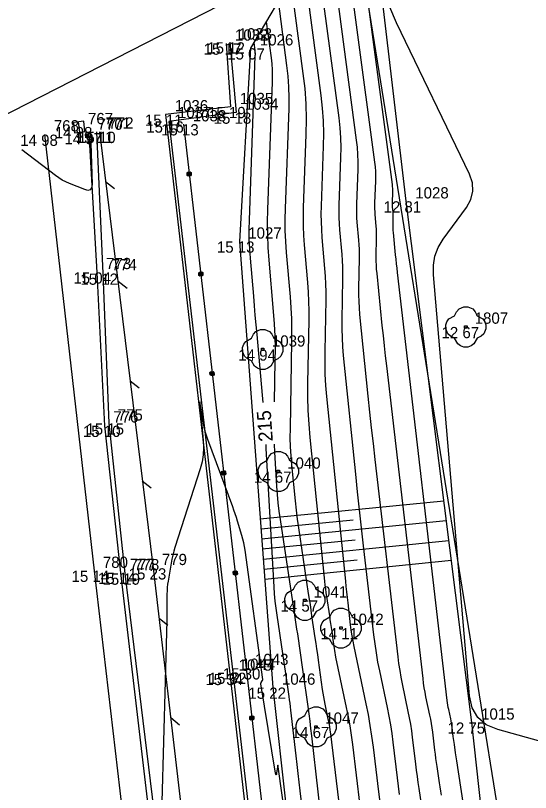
# Model space of a CAD drawing. Extents: x -711234 to -710007, y -1026313 to -1025448.
# Drawn here: x -710920.09 to -710907.27, y -1025756.99 to -1025737.64 of the extents above; entities that cross this region are included whole.
import ezdxf

# ---------------------------------------------------------------- set-up
doc = ezdxf.new("R2010")
doc.units = 0
for name, color, linetype in [('Ex_Contour Labels', 7, 'Continuous'), ('Ex_Major Contours', 7, 'Continuous'), ('Ex_Minor Contours', 7, 'Continuous'), ('Z_body', 7, 'Continuous'), ('Z_body_cisla', 7, 'Continuous'), ('Z_body_vysky_redukovane', 7, 'Continuous'), ('Z_chodnik', 7, 'Continuous'), ('Z_hrany_paty', 7, 'Continuous'), ('Z_katastr_hranice', 7, 'Continuous'), ('Z_komunikace', 7, 'Continuous'), ('Z_obruba', 7, 'Continuous'), ('Z_site_kanalizace_znaky', 7, 'Continuous'), ('Z_svodidla', 7, 'Continuous'), ('Z_svodidla_znacky', 7, 'Continuous'), ('Z_technicke_srafy', 7, 'Continuous'), ('Z_vdz25_plna', 7, 'Continuous'), ('Z_zabradli', 7, 'Continuous'), ('Z_zabradli_znaky', 7, 'Continuous'), ('Z_zelen_jednotliva', 7, 'Continuous')]:
    doc.layers.add(name, color=color, linetype=linetype)

# ---------------------------------------------------------------- blocks, each defined once
blk = doc.blocks.new('POINT_DISPLAY')
blk.add_line((0, 0), (0, 0))
blk = doc.blocks.new('Z24')
for p, q in [((-0.23, 0.38), (-0.17, 0.45)), ((-0.17, 0.45), (-0.05, 0.5)), ((-0.05, 0.5), (0.05, 0.5)), ((0.05, 0.5), (0.17, 0.45)), ((0.17, 0.45), (0.23, 0.38)), ((-0.47, 0.13), (-0.42, 0.2)), ((-0.42, 0.2), (-0.28, 0.28)), ((-0.28, 0.28), (-0.23, 0.38)), ((0.23, 0.38), (0.28, 0.28)), ((0.28, 0.28), (0.42, 0.2)), ((0.42, 0.2), (0.47, 0.13)), ((-0.5, 0.05), (-0.47, 0.13)), ((-0.5, -0.05), (-0.5, 0.05)), ((-0.03, -0.03), (-0.03, 0.03)), ((-0.03, 0.03), (0.03, 0.03)), ((0.03, 0.03), (0.03, -0.03)), ((0.47, 0.13), (0.5, 0.05)), ((0.5, 0.05), (0.5, -0.05)), ((-0.45, -0.17), (-0.5, -0.05)), ((-0.38, -0.23), (-0.45, -0.17)), ((0.03, -0.03), (-0.03, -0.03)), ((0.45, -0.17), (0.38, -0.23)), ((0.5, -0.05), (0.45, -0.17)), ((-0.28, -0.28), (-0.38, -0.23)), ((-0.2, -0.42), (-0.28, -0.28)), ((0.28, -0.28), (0.2, -0.42)), ((0.38, -0.23), (0.28, -0.28)), ((-0.13, -0.47), (-0.2, -0.42)), ((-0.05, -0.5), (-0.13, -0.47)), ((0.05, -0.5), (-0.05, -0.5)), ((0.13, -0.47), (0.05, -0.5)), ((0.2, -0.42), (0.13, -0.47))]:
    blk.add_line(p, q)
blk = doc.blocks.new('Z46260')
for p, q in [((0.13, 0.13), (-0.13, 0.13)), ((-0.13, 0.13), (-0.13, -0.13)), ((0.13, 0), (-0.13, 0)), ((0.13, -0.13), (0.13, 0.13)), ((-0.13, -0.13), (0.13, -0.13))]:
    blk.add_line(p, q)
blk = doc.blocks.new('Z529')
blk.add_line((0, 0), (0.2, 0.2))
blk = doc.blocks.new('Z530')
for p, q in [((-0.05, 0.03), (-0.03, 0.05)), ((-0.05, -0.03), (-0.05, 0.03)), ((-0.03, 0.05), (0.03, 0.05)), ((-0.03, -0.03), (-0.03, 0.03)), ((-0.03, 0.03), (0.03, 0.03)), ((-0.03, -0.03), (0.03, 0.03)), ((0.03, 0.05), (0.05, 0.03)), ((0.03, 0.03), (0.03, -0.03)), ((0.05, 0.03), (0.05, -0.03)), ((-0.03, -0.05), (-0.05, -0.03)), ((0.03, -0.03), (-0.03, -0.03)), ((0.03, -0.05), (-0.03, -0.05)), ((0.05, -0.03), (0.03, -0.05))]:
    blk.add_line(p, q)

msp = doc.modelspace()

# ---------------------------------------------------------------- linework, layer by layer
at = {"layer": 'Ex_Major Contours'}
for points in [[(-710907.452, -1025767.062), (-710909.105, -1025756.206), (-710909.121, -1025756.104), (-710909.136, -1025756.003), (-710909.167, -1025755.799), (-710909.175, -1025755.749), (-710909.182, -1025755.698), (-710909.189, -1025755.647), (-710909.195, -1025755.596), (-710909.222, -1025755.373), (-710909.229, -1025755.319), (-710909.238, -1025755.265), (-710909.247, -1025755.211), (-710909.258, -1025755.158), (-710909.306, -1025754.93), (-710909.317, -1025754.874), (-710909.327, -1025754.818), (-710909.335, -1025754.761), (-710909.342, -1025754.705), (-710910.582, -1025744.04), (-710910.594, -1025743.932), (-710910.606, -1025743.824), (-710910.618, -1025743.715), (-710910.629, -1025743.607), (-710910.686, -1025743.047), (-710910.69, -1025743.002), (-710910.692, -1025742.957), (-710910.693, -1025742.913), (-710910.693, -1025742.868), (-710910.69, -1025742.661), (-710910.689, -1025742.63), (-710910.69, -1025742.599), (-710910.692, -1025742.568), (-710910.694, -1025742.537), (-710910.705, -1025742.414), (-710910.707, -1025742.383), (-710910.708, -1025742.352), (-710910.708, -1025742.321), (-710910.708, -1025742.29), (-710910.699, -1025742.05), (-710910.698, -1025742), (-710910.7, -1025741.95), (-710910.703, -1025741.9), (-710910.709, -1025741.85), (-710911.731, -1025734.18)], [(-710912.943, -1025736.247), (-710912.491, -1025739.639), (-710912.456, -1025739.952), (-710912.434, -1025740.265), (-710912.426, -1025740.579), (-710912.43, -1025740.894), (-710912.485, -1025742.395), (-710912.489, -1025742.589), (-710912.487, -1025742.783), (-710912.479, -1025742.976), (-710912.465, -1025743.17), (-710912.398, -1025743.944), (-710912.384, -1025744.138), (-710912.375, -1025744.332), (-710912.37, -1025744.526), (-710912.371, -1025744.72), (-710912.395, -1025746.015), (-710912.395, -1025746.295), (-710912.388, -1025746.575), (-710912.372, -1025746.855), (-710912.348, -1025747.134), (-710911.881, -1025751.728), (-710911.867, -1025751.864), (-710911.852, -1025752), (-710911.837, -1025752.137), (-710911.821, -1025752.273), (-710911.758, -1025752.818), (-710911.741, -1025752.954), (-710911.72, -1025753.089), (-710911.696, -1025753.224), (-710911.67, -1025753.358), (-710911.369, -1025754.788), (-710911.315, -1025755.055), (-710911.268, -1025755.324), (-710911.226, -1025755.593), (-710911.19, -1025755.863), (-710911.055, -1025756.978), (-710911.024, -1025757.233)], [(-710913.93, -1025747.283), (-710913.946, -1025747.101), (-710914.081, -1025745.585), (-710914.102, -1025745.348), (-710914.123, -1025745.11), (-710914.144, -1025744.873), (-710914.164, -1025744.636), (-710914.246, -1025743.688), (-710914.263, -1025743.451), (-710914.273, -1025743.214), (-710914.275, -1025742.976), (-710914.27, -1025742.738), (-710914.123, -1025738.644), (-710914.122, -1025738.611), (-710914.123, -1025738.578), (-710914.125, -1025738.545), (-710914.129, -1025738.512), (-710914.155, -1025738.315)], [(-710918.229, -1025740.564), (-710918.19, -1025741.854), (-710918.199, -1025741.938), (-710918.233, -1025741.987), (-710918.29, -1025742.002), (-710918.372, -1025741.981), (-710918.749, -1025741.829), (-710918.841, -1025741.788), (-710918.93, -1025741.742), (-710919.016, -1025741.689), (-710919.098, -1025741.63), (-710919.937, -1025740.992)], [(-710912.363, -1025762.212), (-710913.005, -1025756.954), (-710913.032, -1025756.736), (-710913.058, -1025756.518), (-710913.083, -1025756.3), (-710913.109, -1025756.081), (-710913.238, -1025754.944), (-710913.248, -1025754.858), (-710913.259, -1025754.772), (-710913.27, -1025754.686), (-710913.282, -1025754.601), (-710913.338, -1025754.197), (-710913.345, -1025754.142), (-710913.353, -1025754.087), (-710913.361, -1025754.032), (-710913.37, -1025753.976), (-710913.403, -1025753.756), (-710913.411, -1025753.701), (-710913.419, -1025753.646), (-710913.428, -1025753.59), (-710913.436, -1025753.535), (-710913.58, -1025752.582), (-710913.605, -1025752.405), (-710913.626, -1025752.227), (-710913.642, -1025752.049), (-710913.654, -1025751.87), (-710913.849, -1025748.429), (-710913.855, -1025748.33)]]:
    msp.add_lwpolyline(points, dxfattribs=at)
at = {"layer": 'Ex_Minor Contours'}
for points in [[(-710912.034, -1025734.697), (-710911.154, -1025741.297), (-710911.141, -1025741.413), (-710911.133, -1025741.529), (-710911.13, -1025741.645), (-710911.132, -1025741.761), (-710911.152, -1025742.316), (-710911.153, -1025742.388), (-710911.153, -1025742.46), (-710911.15, -1025742.531), (-710911.145, -1025742.603), (-710911.12, -1025742.889), (-710911.115, -1025742.961), (-710911.111, -1025743.032), (-710911.11, -1025743.104), (-710911.11, -1025743.176), (-710911.119, -1025743.655), (-710911.119, -1025743.758), (-710911.116, -1025743.862), (-710911.11, -1025743.965), (-710911.101, -1025744.068), (-710910.969, -1025745.366), (-710910.943, -1025745.617), (-710910.917, -1025745.868), (-710910.889, -1025746.118), (-710910.86, -1025746.369), (-710909.955, -1025754.159), (-710909.94, -1025754.273), (-710909.923, -1025754.385), (-710909.904, -1025754.497), (-710909.882, -1025754.609), (-710909.785, -1025755.065), (-710909.764, -1025755.172), (-710909.745, -1025755.279), (-710909.728, -1025755.387), (-710909.714, -1025755.495), (-710909.66, -1025755.941), (-710909.647, -1025756.043), (-710909.634, -1025756.145), (-710909.62, -1025756.247), (-710909.604, -1025756.349), (-710909.542, -1025756.756), (-710909.527, -1025756.857), (-710909.511, -1025756.959), (-710909.496, -1025757.061)], [(-710909.948, -1025757.508), (-710910.042, -1025756.898), (-710910.064, -1025756.746), (-710910.086, -1025756.593), (-710910.106, -1025756.44), (-710910.125, -1025756.287), (-710910.206, -1025755.618), (-710910.228, -1025755.456), (-710910.253, -1025755.294), (-710910.281, -1025755.133), (-710910.313, -1025754.973), (-710910.457, -1025754.289), (-710910.491, -1025754.121), (-710910.52, -1025753.953), (-710910.546, -1025753.784), (-710910.567, -1025753.614), (-710911.139, -1025748.697), (-710911.184, -1025748.305), (-710911.227, -1025747.912), (-710911.269, -1025747.519), (-710911.31, -1025747.126), (-710911.517, -1025745.09), (-710911.531, -1025744.928), (-710911.54, -1025744.766), (-710911.544, -1025744.604), (-710911.544, -1025744.441), (-710911.53, -1025743.691), (-710911.53, -1025743.578), (-710911.532, -1025743.466), (-710911.538, -1025743.353), (-710911.546, -1025743.241), (-710911.585, -1025742.792), (-710911.593, -1025742.68), (-710911.597, -1025742.567), (-710911.598, -1025742.455), (-710911.596, -1025742.342), (-710911.565, -1025741.472), (-710911.562, -1025741.29), (-710911.567, -1025741.108), (-710911.58, -1025740.926), (-710911.6, -1025740.745), (-710912.337, -1025735.214)], [(-710912.64, -1025735.731), (-710912.045, -1025740.192), (-710912.018, -1025740.439), (-710912.001, -1025740.686), (-710911.994, -1025740.934), (-710911.998, -1025741.183), (-710912.04, -1025742.368), (-710912.044, -1025742.522), (-710912.042, -1025742.675), (-710912.036, -1025742.828), (-710912.025, -1025742.981), (-710911.972, -1025743.593), (-710911.961, -1025743.746), (-710911.953, -1025743.899), (-710911.95, -1025744.052), (-710911.951, -1025744.205), (-710911.969, -1025745.228), (-710911.97, -1025745.449), (-710911.964, -1025745.671), (-710911.951, -1025745.892), (-710911.932, -1025746.112), (-710911.632, -1025749.063), (-710911.586, -1025749.51), (-710911.538, -1025749.956), (-710911.489, -1025750.402), (-710911.438, -1025750.848), (-710911.18, -1025753.069), (-710911.151, -1025753.295), (-710911.117, -1025753.52), (-710911.077, -1025753.745), (-710911.033, -1025753.968), (-710910.841, -1025754.88), (-710910.798, -1025755.094), (-710910.76, -1025755.309), (-710910.727, -1025755.524), (-710910.698, -1025755.741), (-710910.59, -1025756.633), (-710910.565, -1025756.837), (-710910.538, -1025757.041)], [(-710913.246, -1025736.764), (-710912.937, -1025739.087), (-710912.894, -1025739.465), (-710912.868, -1025739.844), (-710912.858, -1025740.224), (-710912.863, -1025740.604), (-710912.929, -1025742.421), (-710912.934, -1025742.656), (-710912.931, -1025742.89), (-710912.922, -1025743.125), (-710912.905, -1025743.359), (-710912.824, -1025744.296), (-710912.807, -1025744.531), (-710912.796, -1025744.765), (-710912.791, -1025745), (-710912.792, -1025745.235), (-710912.82, -1025746.801), (-710912.821, -1025747.141), (-710912.812, -1025747.479), (-710912.793, -1025747.818), (-710912.763, -1025748.156), (-710912.4, -1025751.733), (-710912.389, -1025751.829), (-710912.378, -1025751.925), (-710912.365, -1025752.021), (-710912.351, -1025752.116), (-710912.279, -1025752.591), (-710912.271, -1025752.64), (-710912.264, -1025752.69), (-710912.256, -1025752.74), (-710912.249, -1025752.789), (-710912.219, -1025752.988), (-710912.212, -1025753.037), (-710912.205, -1025753.087), (-710912.198, -1025753.136), (-710912.191, -1025753.186), (-710912.16, -1025753.408), (-710912.152, -1025753.461), (-710912.143, -1025753.515), (-710912.133, -1025753.568), (-710912.123, -1025753.621), (-710911.857, -1025754.881), (-710911.812, -1025755.109), (-710911.771, -1025755.338), (-710911.736, -1025755.567), (-710911.705, -1025755.798), (-710911.521, -1025757.324)], [(-710911.986, -1025757.67), (-710912.244, -1025755.537), (-710912.256, -1025755.444), (-710912.271, -1025755.351), (-710912.287, -1025755.258), (-710912.305, -1025755.166), (-710912.383, -1025754.797), (-710912.402, -1025754.705), (-710912.419, -1025754.613), (-710912.434, -1025754.52), (-710912.448, -1025754.427), (-710912.549, -1025753.697), (-710912.568, -1025753.558), (-710912.588, -1025753.42), (-710912.608, -1025753.282), (-710912.629, -1025753.144), (-710912.712, -1025752.591), (-710912.732, -1025752.453), (-710912.753, -1025752.315), (-710912.774, -1025752.177), (-710912.795, -1025752.039), (-710913.009, -1025750.631), (-710913.041, -1025750.407), (-710913.071, -1025750.183), (-710913.098, -1025749.959), (-710913.122, -1025749.734), (-710913.214, -1025748.835), (-710913.233, -1025748.61), (-710913.246, -1025748.384), (-710913.252, -1025748.159), (-710913.251, -1025747.933), (-710913.212, -1025745.75), (-710913.211, -1025745.474), (-710913.217, -1025745.198), (-710913.23, -1025744.923), (-710913.25, -1025744.648), (-710913.345, -1025743.548), (-710913.365, -1025743.273), (-710913.376, -1025742.998), (-710913.379, -1025742.723), (-710913.373, -1025742.447), (-710913.283, -1025739.96), (-710913.279, -1025739.691), (-710913.287, -1025739.422), (-710913.305, -1025739.154), (-710913.335, -1025738.886), (-710913.549, -1025737.281)], [(-710906.357, -1025755.905), (-710908.088, -1025755.427), (-710908.372, -1025755.308), (-710908.584, -1025755.128), (-710908.722, -1025754.888), (-710908.787, -1025754.586), (-710909.69, -1025744.098), (-710909.69, -1025743.861), (-710909.649, -1025743.634), (-710909.567, -1025743.42), (-710909.443, -1025743.217), (-710908.867, -1025742.428), (-710908.754, -1025742.227), (-710908.704, -1025742.022), (-710908.716, -1025741.81), (-710908.791, -1025741.593), (-710910.605, -1025737.827), (-710910.774, -1025737.437)], [(-710913.852, -1025737.798), (-710913.732, -1025738.699), (-710913.715, -1025738.849), (-710913.705, -1025739), (-710913.701, -1025739.151), (-710913.703, -1025739.302), (-710913.817, -1025742.473), (-710913.824, -1025742.79), (-710913.821, -1025743.106), (-710913.808, -1025743.422), (-710913.786, -1025743.737), (-710913.675, -1025745.016), (-710913.652, -1025745.324), (-710913.638, -1025745.631), (-710913.631, -1025745.94), (-710913.633, -1025746.248), (-710913.651, -1025747.263)], [(-710913.248, -1025758.527), (-710913.553, -1025756.354), (-710913.558, -1025756.324), (-710913.564, -1025756.314), (-710913.569, -1025756.325), (-710913.574, -1025756.355), (-710913.594, -1025756.515), (-710913.599, -1025756.545), (-710913.604, -1025756.555), (-710913.61, -1025756.545), (-710913.617, -1025756.515), (-710913.984, -1025754.29), (-710913.984, -1025754.28), (-710913.983, -1025754.27), (-710913.98, -1025754.261), (-710913.975, -1025754.252), (-710913.95, -1025754.217), (-710913.945, -1025754.208), (-710913.941, -1025754.199), (-710913.94, -1025754.189), (-710913.94, -1025754.179), (-710914.375, -1025750.96), (-710914.389, -1025750.867), (-710914.408, -1025750.775), (-710914.43, -1025750.684), (-710914.455, -1025750.593), (-710914.566, -1025750.233), (-710914.594, -1025750.143), (-710914.624, -1025750.054), (-710914.654, -1025749.965), (-710914.686, -1025749.876), (-710915.306, -1025748.204), (-710915.34, -1025748.103), (-710915.37, -1025748.001), (-710915.395, -1025747.897), (-710915.415, -1025747.792), (-710915.485, -1025747.371), (-710915.499, -1025747.292), (-710915.506, -1025747.266), (-710915.507, -1025747.293), (-710915.5, -1025747.373), (-710915.42, -1025748.232), (-710915.412, -1025748.41), (-710915.422, -1025748.585), (-710915.45, -1025748.759), (-710915.496, -1025748.931), (-710916.124, -1025750.89), (-710916.153, -1025750.988), (-710916.179, -1025751.086), (-710916.201, -1025751.185), (-710916.22, -1025751.285), (-710916.295, -1025751.728), (-710916.307, -1025751.808), (-710916.316, -1025751.889), (-710916.321, -1025751.97), (-710916.324, -1025752.051), (-710916.325, -1025752.377), (-710916.326, -1025752.459), (-710916.327, -1025752.54), (-710916.328, -1025752.621), (-710916.33, -1025752.703), (-710916.451, -1025757.232)], [(-710913.651, -1025748.316), (-710913.642, -1025748.52), (-710913.594, -1025749.362), (-710913.58, -1025749.572), (-710913.561, -1025749.782), (-710913.536, -1025749.991), (-710913.507, -1025750.199), (-710913.147, -1025752.575), (-710913.129, -1025752.693), (-710913.112, -1025752.811), (-710913.094, -1025752.929), (-710913.076, -1025753.047), (-710913.006, -1025753.518), (-710912.988, -1025753.636), (-710912.971, -1025753.753), (-710912.954, -1025753.871), (-710912.937, -1025753.989), (-710912.818, -1025754.851), (-710912.793, -1025755.035), (-710912.769, -1025755.218), (-710912.747, -1025755.401), (-710912.725, -1025755.585), (-710912.407, -1025758.37)]]:
    msp.add_lwpolyline(points, dxfattribs=at)
at = {"layer": 'Z_chodnik'}
for p, q in [((-710914.85, -1025738.34), (-710914.74, -1025739.92)), ((-710914.74, -1025739.92), (-710916.36, -1025740.11)), ((-710916.36, -1025740.11), (-710914.76, -1025754.04)), ((-710914.76, -1025754.04), (-710913.27, -1025766.93))]:
    msp.add_line(p, q, dxfattribs=at)
at = {"layer": 'Z_hrany_paty'}
for p, q in [((-710911.38, -1025733.58), (-710914.24, -1025738.46)), ((-710910.37, -1025742.27), (-710911.38, -1025733.58)), ((-710914.24, -1025738.46), (-710914.52, -1025743.27)), ((-710908.73, -1025755.25), (-710910.37, -1025742.27)), ((-710914.52, -1025743.27), (-710913.69, -1025754.38)), ((-710913.69, -1025754.38), (-710912.23, -1025767.44)), ((-710906.9, -1025772.05), (-710908.73, -1025755.25))]:
    msp.add_line(p, q, dxfattribs=at)
at = {"layer": 'Z_katastr_hranice'}
msp.add_line((-710932.82, -1025746.51), (-710911.59, -1025735.63), dxfattribs=at)
msp.add_lwpolyline([(-710889, -1025970.31), (-710889.68, -1025960.38), (-710892.53, -1025890.03), (-710898.37, -1025828.05), (-710905.02, -1025776.43), (-710911.59, -1025735.63)], dxfattribs=at)
at = {"layer": 'Z_komunikace'}
for p, q in [((-710918.27, -1025740.57), (-710918.07, -1025744.04)), ((-710918.07, -1025744.04), (-710917.88, -1025747.86)), ((-710917.88, -1025747.86), (-710917.48, -1025751.52)), ((-710917.48, -1025751.52), (-710915.93, -1025764.78))]:
    msp.add_line(p, q, dxfattribs=at)
at = {"layer": 'Z_obruba'}
for p, q in [((-710914.76, -1025738.31), (-710914.6, -1025740.06)), ((-710914.6, -1025740.06), (-710916.28, -1025740.28)), ((-710916.28, -1025740.28), (-710914.68, -1025754.01)), ((-710918.08, -1025740.54), (-710917.92, -1025744.07)), ((-710917.92, -1025744.07), (-710917.77, -1025747.8)), ((-710917.77, -1025747.8), (-710917.37, -1025751.54)), ((-710917.37, -1025751.54), (-710915.76, -1025764.75)), ((-710914.68, -1025754.01), (-710913.2, -1025766.93))]:
    msp.add_line(p, q, dxfattribs=at)
at = {"layer": 'Z_svodidla'}
for p, q in [((-710918, -1025740.54), (-710916.67, -1025751.41)), ((-710916.67, -1025751.41), (-710915.1, -1025764.73))]:
    msp.add_line(p, q, dxfattribs=at)
at = {"layer": 'Z_technicke_srafy'}
for p, q in [((-710914, -1025750.18), (-710909.43, -1025749.73)), ((-710913.98, -1025750.43), (-710911.69, -1025750.2)), ((-710913.97, -1025750.68), (-710909.37, -1025750.22)), ((-710913.95, -1025750.93), (-710911.64, -1025750.7)), ((-710913.93, -1025751.18), (-710909.3, -1025750.72)), ((-710913.91, -1025751.43), (-710911.59, -1025751.2)), ((-710913.89, -1025751.68), (-710909.24, -1025751.21))]:
    msp.add_line(p, q, dxfattribs=at)
at = {"layer": 'Z_vdz25_plna'}
for p, q in [((-710919.37, -1025740.61), (-710918.14, -1025751.47)), ((-710918.14, -1025751.47), (-710916.55, -1025765.02))]:
    msp.add_line(p, q, dxfattribs=at)
at = {"layer": 'Z_zabradli'}
for p, q in [((-710915.91, -1025740.35), (-710914.35, -1025753.9)), ((-710914.35, -1025753.9), (-710912.85, -1025767.01))]:
    msp.add_line(p, q, dxfattribs=at)

# ---------------------------------------------------------------- block references
at = {"layer": 'Z_body'}
for p in [(-710914.85, -1025738.34), (-710914.76, -1025738.31), (-710914.24, -1025738.46), (-710914.74, -1025739.92), (-710916.36, -1025740.11), (-710914.6, -1025740.06), (-710918.51, -1025740.42), (-710916.28, -1025740.28), (-710915.91, -1025740.35), (-710919.37, -1025740.61), (-710918.27, -1025740.57), (-710918.08, -1025740.54), (-710918, -1025740.54), (-710910.37, -1025742.27), (-710914.52, -1025743.27), (-710918.07, -1025744.04), (-710917.92, -1025744.07), (-710908.88, -1025745.4), (-710913.94, -1025745.96), (-710917.88, -1025747.86), (-710917.77, -1025747.8), (-710913.55, -1025749), (-710916.67, -1025751.41), (-710918.14, -1025751.47), (-710917.48, -1025751.52), (-710917.37, -1025751.54), (-710912.89, -1025752.21), (-710911.99, -1025752.9), (-710914.35, -1025753.9), (-710914.76, -1025754.04), (-710914.68, -1025754.01), (-710913.69, -1025754.38), (-710908.73, -1025755.25), (-710912.61, -1025755.36)]:
    msp.add_blockref('POINT_DISPLAY', p, dxfattribs=at)
at = {"layer": 'Z_site_kanalizace_znaky', "rotation": -83.7}
msp.add_blockref('Z46260', (-710918.51, -1025740.42), dxfattribs=at)
at = {"layer": 'Z_svodidla_znacky'}
for p, rotation in [((-710917.85, -1025741.78), -82.99999999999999), ((-710917.54, -1025744.26), -82.99999999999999), ((-710917.24, -1025746.74), -82.99999999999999), ((-710916.94, -1025749.23), -82.99999999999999), ((-710916.52, -1025752.65), -83.30000000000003), ((-710916.23, -1025755.13), -83.30000000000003)]:
    msp.add_blockref('Z529', p, dxfattribs=dict(at, rotation=rotation))
at = {"layer": 'Z_zabradli_znaky'}
for p, rotation in [((-710915.77, -1025741.59), -83.39999999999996), ((-710915.48, -1025744.08), -83.39999999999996), ((-710915.2, -1025746.56), -83.39999999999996), ((-710914.91, -1025749.04), -83.39999999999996), ((-710914.62, -1025751.53), -83.39999999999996), ((-710914.21, -1025755.14), -83.50000000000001)]:
    msp.add_blockref('Z530', p, dxfattribs=dict(at, rotation=rotation))
at = {"layer": 'Z_zelen_jednotliva'}
for p in [(-710908.88, -1025745.4), (-710913.94, -1025745.96), (-710913.55, -1025749), (-710912.89, -1025752.21), (-710911.99, -1025752.9), (-710912.61, -1025755.36)]:
    msp.add_blockref('Z24', p, dxfattribs=at)

# ---------------------------------------------------------------- texts
at = {"layer": 'Ex_Contour Labels'}
msp.add_text('215', height=0.35, rotation=94.1118, dxfattribs=at).set_placement((-710913.685, -1025748.245))
at = {"layer": 'Z_body_cisla'}
for s, p in [('1032', (-710914.63, -1025738.27)), ('1033', (-710914.54, -1025738.24)), ('1026', (-710914.01, -1025738.39)), ('1035', (-710914.51, -1025739.85)), ('1036', (-710916.13, -1025740.03)), ('1034', (-710914.38, -1025739.99)), ('1037', (-710916.05, -1025740.2)), ('1038', (-710915.68, -1025740.28)), ('767', (-710918.29, -1025740.35)), ('770', (-710918.05, -1025740.49)), ('771', (-710917.85, -1025740.46)), ('772', (-710917.78, -1025740.46)), ('768', (-710919.14, -1025740.53)), ('1028', (-710910.14, -1025742.2)), ('1027', (-710914.3, -1025743.2)), ('773', (-710917.84, -1025743.96)), ('774', (-710917.7, -1025743.99)), ('1807', (-710908.66, -1025745.32)), ('1039', (-710913.71, -1025745.89)), ('776', (-710917.66, -1025747.78)), ('775', (-710917.55, -1025747.73)), ('1040', (-710913.33, -1025748.93)), ('779', (-710916.45, -1025751.33)), ('780', (-710917.92, -1025751.4)), ('777', (-710917.25, -1025751.45)), ('778', (-710917.14, -1025751.46)), ('1041', (-710912.67, -1025752.14)), ('1042', (-710911.76, -1025752.82)), ('1043', (-710914.13, -1025753.82)), ('1045', (-710914.54, -1025753.96)), ('1044', (-710914.46, -1025753.94)), ('1046', (-710913.46, -1025754.31)), ('1015', (-710908.5, -1025755.18)), ('1047', (-710912.38, -1025755.28))]:
    msp.add_text(s, height=0.28, dxfattribs=at).set_placement(p)
at = {"layer": 'Z_body_vysky_redukovane'}
for s, p in [('15 17', (-710915.41, -1025738.62)), ('15 12', (-710915.32, -1025738.59)), ('15 07', (-710914.823, -1025738.74)), ('15 19', (-710915.3, -1025740.2)), ('15 11', (-710916.873, -1025740.39)), ('15 18', (-710915.16, -1025740.34)), ('14 98', (-710919.117, -1025740.7)), ('15 16', (-710916.84, -1025740.56)), ('15 13', (-710916.47, -1025740.63)), ('14 98', (-710919.977, -1025740.89)), ('14 97', (-710918.877, -1025740.85)), ('15 11', (-710918.593, -1025740.82)), ('15 10', (-710918.537, -1025740.82)), ('12 81', (-710910.93, -1025742.55)), ('15 13', (-710915.08, -1025743.55)), ('15 04', (-710918.653, -1025744.32)), ('15 12', (-710918.48, -1025744.35)), ('12 67', (-710909.487, -1025745.68)), ('14 94', (-710914.547, -1025746.24)), ('15 10', (-710918.417, -1025748.14)), ('15 15', (-710918.33, -1025748.08)), ('14 67', (-710914.157, -1025749.28)), ('15 23', (-710917.277, -1025751.69)), ('15 14', (-710918.7, -1025751.75)), ('15 14', (-710918.04, -1025751.8)), ('15 19', (-710917.93, -1025751.82)), ('14 57', (-710913.497, -1025752.49)), ('14 11', (-710912.503, -1025753.18)), ('15 30', (-710914.933, -1025754.18)), ('15 34', (-710915.367, -1025754.32)), ('15 32', (-710915.287, -1025754.29)), ('15 22', (-710914.297, -1025754.66)), ('12 75', (-710909.337, -1025755.53)), ('14 67', (-710913.217, -1025755.64))]:
    msp.add_text(s, height=0.28, dxfattribs=at).set_placement(p)

doc.saveas('drawing.dxf')
